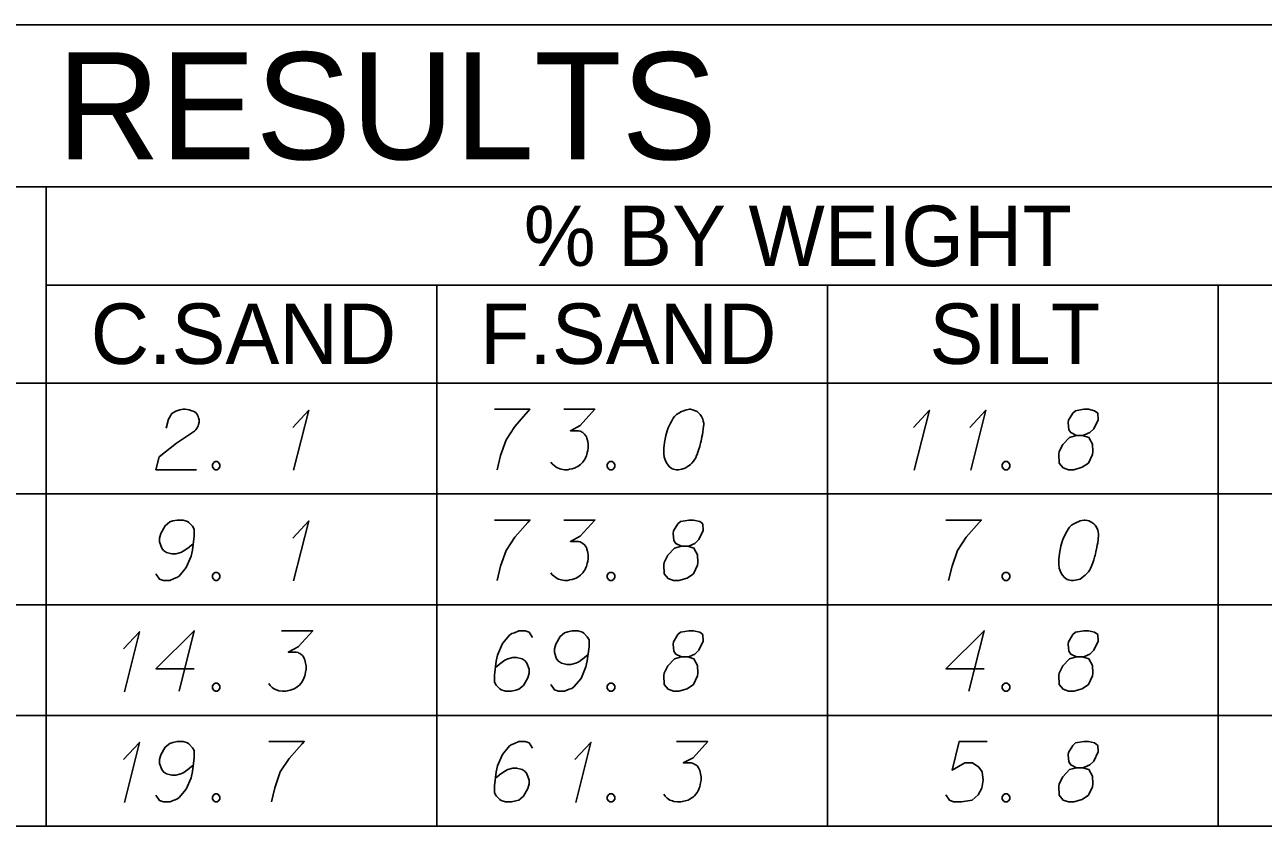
# Model space of a CAD drawing. Extents: x 2074207 to 2076812, y 516372 to 523312.
# Drawn here: x 2076524.4 to 2076622.7, y 516865.7 to 516929.4 of the extents above; entities that cross this region are included whole.
import ezdxf

# ---------------------------------------------------------------- set-up
doc = ezdxf.new("R2010")
doc.units = 0
for name, color, linetype in [('Prop DirtTable_ Soil Test Results - Outline (Major)', 7, 'Continuous'), ('Prop DirtTable_ Soil Test Results - Outline (Minor)', 7, 'Continuous'), ('Prop DirtTable_ Soil Test Results - Tx (Header - Large)', 7, 'Continuous'), ('Prop DirtTable_ Soil Test Results - Tx (Header - Small)', 7, 'Continuous'), ('Prop DirtTable_ Soil Test Results - Tx (Sample Data)', 7, 'Continuous')]:
    doc.layers.add(name, color=color, linetype=linetype)

msp = doc.modelspace()

# ---------------------------------------------------------------- linework, layer by layer
at = {"layer": 'Prop DirtTable_ Soil Test Results - Outline (Major)'}
for p, q in [((2076260.609, 516929.359), (2076811.903, 516929.359)), ((2076260.609, 516900.874), (2076811.903, 516900.874)), ((2076260.609, 516900.874), (2076811.903, 516900.874)), ((2076260.609, 516865.674), (2076811.903, 516865.674))]:
    msp.add_line(p, q, dxfattribs=at)
at = {"layer": 'Prop DirtTable_ Soil Test Results - Outline (Minor)'}
for p, q in [((2076260.609, 516916.474), (2076811.903, 516916.474)), ((2076526.074, 516916.474), (2076526.074, 516892.074)), ((2076526.074, 516908.674), (2076731.93, 516908.674)), ((2076557.094, 516908.674), (2076557.094, 516892.074)), ((2076588.114, 516908.674), (2076588.114, 516892.074)), ((2076619.134, 516892.074), (2076619.134, 516908.674)), ((2076260.609, 516892.074), (2076811.903, 516892.074)), ((2076260.609, 516892.074), (2076811.903, 516892.074)), ((2076526.074, 516892.074), (2076526.074, 516883.274)), ((2076557.094, 516892.074), (2076557.094, 516883.274)), ((2076588.114, 516892.074), (2076588.114, 516883.274)), ((2076619.134, 516883.274), (2076619.134, 516892.074)), ((2076260.609, 516883.274), (2076811.903, 516883.274)), ((2076260.609, 516883.274), (2076811.903, 516883.274)), ((2076526.074, 516883.274), (2076526.074, 516874.474)), ((2076557.094, 516883.274), (2076557.094, 516874.474)), ((2076588.114, 516883.274), (2076588.114, 516874.474)), ((2076619.134, 516874.474), (2076619.134, 516883.274)), ((2076260.609, 516874.474), (2076811.903, 516874.474)), ((2076260.609, 516874.474), (2076811.903, 516874.474)), ((2076526.074, 516874.474), (2076526.074, 516865.674)), ((2076557.094, 516874.474), (2076557.094, 516865.674)), ((2076588.114, 516874.474), (2076588.114, 516865.674)), ((2076619.134, 516865.674), (2076619.134, 516874.474)), ((2076260.609, 516865.674), (2076811.903, 516865.674))]:
    msp.add_line(p, q, dxfattribs=at)
at = {"layer": 'Prop DirtTable_ Soil Test Results - Tx (Sample Data)'}
for points in [[(2076535.607, 516897.293), (2076535.783, 516898.011), (2076536.066, 516898.465), (2076536.383, 516898.654), (2076536.7, 516898.767), (2076536.947, 516898.805), (2076537.124, 516898.805), (2076537.441, 516898.767), (2076537.653, 516898.692), (2076537.759, 516898.654), (2076537.97, 516898.541), (2076538.076, 516898.389), (2076538.147, 516898.238), (2076538.182, 516898.125), (2076538.217, 516897.974), (2076538.217, 516897.785), (2076538.182, 516897.596), (2076538.147, 516897.482), (2076538.076, 516897.331), (2076537.97, 516897.18), (2076537.865, 516897.067), (2076536.418, 516896.122), (2076535.043, 516895.026), (2076534.796, 516894.005), (2076538.006, 516894.005)], [(2076545.66, 516897.369), (2076546.93, 516898.73), (2076545.731, 516893.967)], [(2076561.676, 516898.805), (2076564.498, 516898.805), (2076564.321, 516898.616), (2076563.298, 516897.444), (2076562.593, 516896.386), (2076562.169, 516895.139), (2076561.887, 516894.005)], [(2076567.179, 516898.805), (2076569.648, 516898.805), (2076568.484, 516897.52), (2076567.708, 516897.104), (2076568.343, 516897.104), (2076568.484, 516897.067), (2076568.554, 516897.029), (2076568.625, 516896.991), (2076568.695, 516896.953), (2076568.837, 516896.84), (2076568.907, 516896.726), (2076568.978, 516896.613), (2076569.013, 516896.5), (2076569.083, 516896.235), (2076569.119, 516896.008), (2076569.119, 516895.895), (2076569.119, 516895.744), (2076569.083, 516895.517), (2076569.048, 516895.366), (2076569.013, 516895.215), (2076568.978, 516895.101), (2076568.942, 516895.026), (2076568.907, 516894.95), (2076568.872, 516894.874), (2076568.801, 516894.761), (2076568.695, 516894.61), (2076568.59, 516894.496), (2076568.519, 516894.421), (2076568.413, 516894.345), (2076568.307, 516894.27), (2076568.166, 516894.194), (2076568.096, 516894.156), (2076567.849, 516894.081), (2076567.637, 516894.043), (2076567.496, 516894.005), (2076567.249, 516894.005), (2076566.967, 516894.043), (2076566.861, 516894.081), (2076566.755, 516894.119), (2076566.649, 516894.156), (2076566.544, 516894.232), (2076566.438, 516894.307), (2076566.261, 516894.459), (2076566.156, 516894.61)], [(2076577.232, 516898.805), (2076577.162, 516898.805), (2076576.95, 516898.767), (2076576.809, 516898.73), (2076576.703, 516898.692), (2076576.527, 516898.616), (2076576.315, 516898.503), (2076576.139, 516898.389), (2076575.962, 516898.238), (2076575.856, 516898.087), (2076575.751, 516897.898), (2076575.645, 516897.709), (2076575.539, 516897.482), (2076575.468, 516897.331), (2076575.398, 516897.104), (2076575.292, 516896.726), (2076575.186, 516896.159), (2076575.116, 516895.706), (2076575.116, 516895.29), (2076575.151, 516894.988), (2076575.292, 516894.648), (2076575.398, 516894.459), (2076575.574, 516894.232), (2076575.786, 516894.081), (2076575.892, 516894.043), (2076576.103, 516894.005), (2076576.28, 516894.005), (2076576.562, 516894.043), (2076576.809, 516894.119), (2076576.985, 516894.232), (2076577.232, 516894.421), (2076577.338, 516894.534), (2076577.479, 516894.685), (2076577.585, 516894.837), (2076577.655, 516894.95), (2076577.726, 516895.139), (2076577.761, 516895.215), (2076577.832, 516895.404), (2076577.902, 516895.63), (2076577.973, 516895.857), (2076578.008, 516896.008), (2076578.043, 516896.122), (2076578.079, 516896.273), (2076578.149, 516896.613), (2076578.185, 516896.802), (2076578.22, 516896.991), (2076578.255, 516897.256), (2076578.29, 516897.596), (2076578.29, 516897.709), (2076578.255, 516897.86), (2076578.22, 516898.011), (2076578.114, 516898.238), (2076578.008, 516898.389), (2076577.902, 516898.503), (2076577.761, 516898.616), (2076577.62, 516898.692), (2076577.514, 516898.73), (2076577.409, 516898.767), (2076577.232, 516898.805)], [(2076594.94, 516897.369), (2076596.21, 516898.73), (2076595.011, 516893.967)], [(2076599.42, 516897.369), (2076600.69, 516898.73), (2076599.491, 516893.967)], [(2076607.887, 516896.726), (2076608.38, 516896.726), (2076608.522, 516896.764), (2076608.945, 516896.953), (2076609.262, 516897.256), (2076609.615, 516897.974), (2076609.58, 516898.503), (2076609.333, 516898.692), (2076608.839, 516898.805), (2076608.486, 516898.805), (2076607.816, 516898.692), (2076607.604, 516898.503), (2076607.252, 516897.936), (2076607.216, 516897.747), (2076607.287, 516897.18), (2076607.428, 516896.953), (2076607.887, 516896.726), (2076607.322, 516896.575), (2076606.793, 516896.008), (2076606.511, 516895.441), (2076606.476, 516895.252), (2076606.511, 516894.534), (2076606.828, 516894.156), (2076607.252, 516894.005), (2076607.675, 516894.005), (2076608.345, 516894.194), (2076608.839, 516894.534), (2076609.157, 516895.215), (2076609.192, 516895.441), (2076609.157, 516896.046), (2076608.874, 516896.575), (2076608.38, 516896.726)], [(2076539.487, 516894.648), (2076539.664, 516894.648), (2076539.769, 516894.572), (2076539.875, 516894.421), (2076539.875, 516894.232), (2076539.769, 516894.081), (2076539.664, 516894.005), (2076539.487, 516894.005), (2076539.381, 516894.081), (2076539.276, 516894.232), (2076539.276, 516894.421), (2076539.381, 516894.572), (2076539.487, 516894.648)], [(2076570.847, 516894.648), (2076571.024, 516894.648), (2076571.129, 516894.572), (2076571.235, 516894.421), (2076571.235, 516894.232), (2076571.129, 516894.081), (2076571.024, 516894.005), (2076570.847, 516894.005), (2076570.741, 516894.081), (2076570.636, 516894.232), (2076570.636, 516894.421), (2076570.741, 516894.572), (2076570.847, 516894.648)], [(2076602.207, 516894.648), (2076602.384, 516894.648), (2076602.489, 516894.572), (2076602.595, 516894.421), (2076602.595, 516894.232), (2076602.489, 516894.081), (2076602.384, 516894.005), (2076602.207, 516894.005), (2076602.101, 516894.081), (2076601.996, 516894.232), (2076601.996, 516894.421), (2076602.101, 516894.572), (2076602.207, 516894.648)], [(2076534.796, 516885.734), (2076535.078, 516885.319), (2076535.395, 516885.205), (2076535.889, 516885.205), (2076536.242, 516885.356), (2076536.454, 516885.432), (2076536.63, 516885.545), (2076537.194, 516886.226), (2076537.582, 516887.133), (2076537.688, 516887.624), (2076537.829, 516888.72), (2076537.829, 516889.287), (2076537.688, 516889.514), (2076537.406, 516889.816), (2076537.3, 516889.892), (2076536.947, 516890.005), (2076536.489, 516890.005), (2076536.136, 516889.93), (2076535.889, 516889.854), (2076535.536, 516889.552), (2076535.184, 516888.947), (2076535.078, 516888.569), (2076535.078, 516888.267), (2076535.254, 516887.775), (2076535.395, 516887.586), (2076535.642, 516887.435), (2076536.066, 516887.322), (2076536.383, 516887.322), (2076536.771, 516887.435), (2076537.018, 516887.548), (2076537.441, 516887.851), (2076537.653, 516888.04), (2076537.759, 516888.153)], [(2076545.66, 516888.569), (2076546.93, 516889.93), (2076545.731, 516885.167)], [(2076561.676, 516890.005), (2076564.498, 516890.005), (2076564.321, 516889.816), (2076563.298, 516888.644), (2076562.593, 516887.586), (2076562.169, 516886.339), (2076561.887, 516885.205)], [(2076567.179, 516890.005), (2076569.648, 516890.005), (2076568.484, 516888.72), (2076567.708, 516888.304), (2076568.343, 516888.304), (2076568.484, 516888.267), (2076568.554, 516888.229), (2076568.625, 516888.191), (2076568.695, 516888.153), (2076568.837, 516888.04), (2076568.907, 516887.926), (2076568.978, 516887.813), (2076569.013, 516887.7), (2076569.083, 516887.435), (2076569.119, 516887.208), (2076569.119, 516887.095), (2076569.119, 516886.944), (2076569.083, 516886.717), (2076569.048, 516886.566), (2076569.013, 516886.415), (2076568.978, 516886.301), (2076568.942, 516886.226), (2076568.907, 516886.15), (2076568.872, 516886.074), (2076568.801, 516885.961), (2076568.695, 516885.81), (2076568.59, 516885.696), (2076568.519, 516885.621), (2076568.413, 516885.545), (2076568.307, 516885.47), (2076568.166, 516885.394), (2076568.096, 516885.356), (2076567.849, 516885.281), (2076567.637, 516885.243), (2076567.496, 516885.205), (2076567.249, 516885.205), (2076566.967, 516885.243), (2076566.861, 516885.281), (2076566.755, 516885.319), (2076566.649, 516885.356), (2076566.544, 516885.432), (2076566.438, 516885.507), (2076566.261, 516885.659), (2076566.156, 516885.81)], [(2076576.527, 516887.926), (2076577.02, 516887.926), (2076577.162, 516887.964), (2076577.585, 516888.153), (2076577.902, 516888.456), (2076578.255, 516889.174), (2076578.22, 516889.703), (2076577.973, 516889.892), (2076577.479, 516890.005), (2076577.126, 516890.005), (2076576.456, 516889.892), (2076576.244, 516889.703), (2076575.892, 516889.136), (2076575.856, 516888.947), (2076575.927, 516888.38), (2076576.068, 516888.153), (2076576.527, 516887.926), (2076575.962, 516887.775), (2076575.433, 516887.208), (2076575.151, 516886.641), (2076575.116, 516886.452), (2076575.151, 516885.734), (2076575.468, 516885.356), (2076575.892, 516885.205), (2076576.315, 516885.205), (2076576.985, 516885.394), (2076577.479, 516885.734), (2076577.797, 516886.415), (2076577.832, 516886.641), (2076577.797, 516887.246), (2076577.514, 516887.775), (2076577.02, 516887.926)], [(2076597.516, 516890.005), (2076600.338, 516890.005), (2076600.161, 516889.816), (2076599.138, 516888.644), (2076598.433, 516887.586), (2076598.009, 516886.339), (2076597.727, 516885.205)], [(2076608.592, 516890.005), (2076608.522, 516890.005), (2076608.31, 516889.967), (2076608.169, 516889.93), (2076608.063, 516889.892), (2076607.887, 516889.816), (2076607.675, 516889.703), (2076607.499, 516889.589), (2076607.322, 516889.438), (2076607.216, 516889.287), (2076607.111, 516889.098), (2076607.005, 516888.909), (2076606.899, 516888.682), (2076606.828, 516888.531), (2076606.758, 516888.304), (2076606.652, 516887.926), (2076606.546, 516887.359), (2076606.476, 516886.906), (2076606.476, 516886.49), (2076606.511, 516886.188), (2076606.652, 516885.848), (2076606.758, 516885.659), (2076606.934, 516885.432), (2076607.146, 516885.281), (2076607.252, 516885.243), (2076607.463, 516885.205), (2076607.64, 516885.205), (2076607.922, 516885.243), (2076608.169, 516885.319), (2076608.345, 516885.432), (2076608.592, 516885.621), (2076608.698, 516885.734), (2076608.839, 516885.885), (2076608.945, 516886.037), (2076609.015, 516886.15), (2076609.086, 516886.339), (2076609.121, 516886.415), (2076609.192, 516886.604), (2076609.262, 516886.83), (2076609.333, 516887.057), (2076609.368, 516887.208), (2076609.403, 516887.322), (2076609.439, 516887.473), (2076609.509, 516887.813), (2076609.545, 516888.002), (2076609.58, 516888.191), (2076609.615, 516888.456), (2076609.65, 516888.796), (2076609.65, 516888.909), (2076609.615, 516889.06), (2076609.58, 516889.211), (2076609.474, 516889.438), (2076609.368, 516889.589), (2076609.262, 516889.703), (2076609.121, 516889.816), (2076608.98, 516889.892), (2076608.874, 516889.93), (2076608.769, 516889.967), (2076608.592, 516890.005)], [(2076539.487, 516885.848), (2076539.664, 516885.848), (2076539.769, 516885.772), (2076539.875, 516885.621), (2076539.875, 516885.432), (2076539.769, 516885.281), (2076539.664, 516885.205), (2076539.487, 516885.205), (2076539.381, 516885.281), (2076539.276, 516885.432), (2076539.276, 516885.621), (2076539.381, 516885.772), (2076539.487, 516885.848)], [(2076570.847, 516885.848), (2076571.024, 516885.848), (2076571.129, 516885.772), (2076571.235, 516885.621), (2076571.235, 516885.432), (2076571.129, 516885.281), (2076571.024, 516885.205), (2076570.847, 516885.205), (2076570.741, 516885.281), (2076570.636, 516885.432), (2076570.636, 516885.621), (2076570.741, 516885.772), (2076570.847, 516885.848)], [(2076602.207, 516885.848), (2076602.384, 516885.848), (2076602.489, 516885.772), (2076602.595, 516885.621), (2076602.595, 516885.432), (2076602.489, 516885.281), (2076602.384, 516885.205), (2076602.207, 516885.205), (2076602.101, 516885.281), (2076601.996, 516885.432), (2076601.996, 516885.621), (2076602.101, 516885.772), (2076602.207, 516885.848)], [(2076532.22, 516879.769), (2076533.49, 516881.13), (2076532.291, 516876.367)], [(2076537.829, 516878.182), (2076534.796, 516878.182), (2076537.829, 516881.205), (2076536.63, 516876.405)], [(2076544.779, 516881.205), (2076547.248, 516881.205), (2076546.084, 516879.92), (2076545.308, 516879.504), (2076545.943, 516879.504), (2076546.084, 516879.467), (2076546.154, 516879.429), (2076546.225, 516879.391), (2076546.295, 516879.353), (2076546.437, 516879.24), (2076546.507, 516879.126), (2076546.578, 516879.013), (2076546.613, 516878.9), (2076546.683, 516878.635), (2076546.719, 516878.408), (2076546.719, 516878.295), (2076546.719, 516878.144), (2076546.683, 516877.917), (2076546.648, 516877.766), (2076546.613, 516877.615), (2076546.578, 516877.501), (2076546.542, 516877.426), (2076546.507, 516877.35), (2076546.472, 516877.274), (2076546.401, 516877.161), (2076546.295, 516877.01), (2076546.19, 516876.896), (2076546.119, 516876.821), (2076546.013, 516876.745), (2076545.907, 516876.67), (2076545.766, 516876.594), (2076545.696, 516876.556), (2076545.449, 516876.481), (2076545.237, 516876.443), (2076545.096, 516876.405), (2076544.849, 516876.405), (2076544.567, 516876.443), (2076544.461, 516876.481), (2076544.355, 516876.519), (2076544.249, 516876.556), (2076544.144, 516876.632), (2076544.038, 516876.707), (2076543.861, 516876.859), (2076543.756, 516877.01)], [(2076564.709, 516880.676), (2076564.427, 516881.092), (2076564.11, 516881.205), (2076563.616, 516881.205), (2076563.263, 516881.054), (2076563.051, 516880.978), (2076562.875, 516880.865), (2076562.311, 516880.185), (2076561.923, 516879.278), (2076561.817, 516878.786), (2076561.676, 516877.69), (2076561.676, 516877.123), (2076561.817, 516876.896), (2076562.099, 516876.594), (2076562.205, 516876.519), (2076562.558, 516876.405), (2076563.016, 516876.405), (2076563.369, 516876.481), (2076563.616, 516876.556), (2076563.969, 516876.859), (2076564.321, 516877.463), (2076564.427, 516877.841), (2076564.427, 516878.144), (2076564.251, 516878.635), (2076564.11, 516878.824), (2076563.863, 516878.975), (2076563.439, 516879.089), (2076563.122, 516879.089), (2076562.734, 516878.975), (2076562.487, 516878.862), (2076562.064, 516878.559), (2076561.852, 516878.37), (2076561.746, 516878.257)], [(2076566.156, 516876.934), (2076566.438, 516876.519), (2076566.755, 516876.405), (2076567.249, 516876.405), (2076567.602, 516876.556), (2076567.814, 516876.632), (2076567.99, 516876.745), (2076568.554, 516877.426), (2076568.942, 516878.333), (2076569.048, 516878.824), (2076569.189, 516879.92), (2076569.189, 516880.487), (2076569.048, 516880.714), (2076568.766, 516881.016), (2076568.66, 516881.092), (2076568.307, 516881.205), (2076567.849, 516881.205), (2076567.496, 516881.13), (2076567.249, 516881.054), (2076566.896, 516880.752), (2076566.544, 516880.147), (2076566.438, 516879.769), (2076566.438, 516879.467), (2076566.614, 516878.975), (2076566.755, 516878.786), (2076567.002, 516878.635), (2076567.426, 516878.522), (2076567.743, 516878.522), (2076568.131, 516878.635), (2076568.378, 516878.748), (2076568.801, 516879.051), (2076569.013, 516879.24), (2076569.119, 516879.353)], [(2076576.527, 516879.126), (2076577.02, 516879.126), (2076577.162, 516879.164), (2076577.585, 516879.353), (2076577.902, 516879.656), (2076578.255, 516880.374), (2076578.22, 516880.903), (2076577.973, 516881.092), (2076577.479, 516881.205), (2076577.126, 516881.205), (2076576.456, 516881.092), (2076576.244, 516880.903), (2076575.892, 516880.336), (2076575.856, 516880.147), (2076575.927, 516879.58), (2076576.068, 516879.353), (2076576.527, 516879.126), (2076575.962, 516878.975), (2076575.433, 516878.408), (2076575.151, 516877.841), (2076575.116, 516877.652), (2076575.151, 516876.934), (2076575.468, 516876.556), (2076575.892, 516876.405), (2076576.315, 516876.405), (2076576.985, 516876.594), (2076577.479, 516876.934), (2076577.797, 516877.615), (2076577.832, 516877.841), (2076577.797, 516878.446), (2076577.514, 516878.975), (2076577.02, 516879.126)], [(2076600.549, 516878.182), (2076597.516, 516878.182), (2076600.549, 516881.205), (2076599.35, 516876.405)], [(2076607.887, 516879.126), (2076608.38, 516879.126), (2076608.522, 516879.164), (2076608.945, 516879.353), (2076609.262, 516879.656), (2076609.615, 516880.374), (2076609.58, 516880.903), (2076609.333, 516881.092), (2076608.839, 516881.205), (2076608.486, 516881.205), (2076607.816, 516881.092), (2076607.604, 516880.903), (2076607.252, 516880.336), (2076607.216, 516880.147), (2076607.287, 516879.58), (2076607.428, 516879.353), (2076607.887, 516879.126), (2076607.322, 516878.975), (2076606.793, 516878.408), (2076606.511, 516877.841), (2076606.476, 516877.652), (2076606.511, 516876.934), (2076606.828, 516876.556), (2076607.252, 516876.405), (2076607.675, 516876.405), (2076608.345, 516876.594), (2076608.839, 516876.934), (2076609.157, 516877.615), (2076609.192, 516877.841), (2076609.157, 516878.446), (2076608.874, 516878.975), (2076608.38, 516879.126)], [(2076539.487, 516877.048), (2076539.664, 516877.048), (2076539.769, 516876.972), (2076539.875, 516876.821), (2076539.875, 516876.632), (2076539.769, 516876.481), (2076539.664, 516876.405), (2076539.487, 516876.405), (2076539.381, 516876.481), (2076539.276, 516876.632), (2076539.276, 516876.821), (2076539.381, 516876.972), (2076539.487, 516877.048)], [(2076570.847, 516877.048), (2076571.024, 516877.048), (2076571.129, 516876.972), (2076571.235, 516876.821), (2076571.235, 516876.632), (2076571.129, 516876.481), (2076571.024, 516876.405), (2076570.847, 516876.405), (2076570.741, 516876.481), (2076570.636, 516876.632), (2076570.636, 516876.821), (2076570.741, 516876.972), (2076570.847, 516877.048)], [(2076602.207, 516877.048), (2076602.384, 516877.048), (2076602.489, 516876.972), (2076602.595, 516876.821), (2076602.595, 516876.632), (2076602.489, 516876.481), (2076602.384, 516876.405), (2076602.207, 516876.405), (2076602.101, 516876.481), (2076601.996, 516876.632), (2076601.996, 516876.821), (2076602.101, 516876.972), (2076602.207, 516877.048)], [(2076534.796, 516868.134), (2076535.078, 516867.719), (2076535.395, 516867.605), (2076535.889, 516867.605), (2076536.242, 516867.756), (2076536.454, 516867.832), (2076536.63, 516867.945), (2076537.194, 516868.626), (2076537.582, 516869.533), (2076537.688, 516870.024), (2076537.829, 516871.12), (2076537.829, 516871.687), (2076537.688, 516871.914), (2076537.406, 516872.216), (2076537.3, 516872.292), (2076536.947, 516872.405), (2076536.489, 516872.405), (2076536.136, 516872.33), (2076535.889, 516872.254), (2076535.536, 516871.952), (2076535.184, 516871.347), (2076535.078, 516870.969), (2076535.078, 516870.667), (2076535.254, 516870.175), (2076535.395, 516869.986), (2076535.642, 516869.835), (2076536.066, 516869.722), (2076536.383, 516869.722), (2076536.771, 516869.835), (2076537.018, 516869.948), (2076537.441, 516870.251), (2076537.653, 516870.44), (2076537.759, 516870.553)], [(2076543.756, 516872.405), (2076546.578, 516872.405), (2076546.401, 516872.216), (2076545.378, 516871.044), (2076544.673, 516869.986), (2076544.249, 516868.739), (2076543.967, 516867.605)], [(2076564.709, 516871.876), (2076564.427, 516872.292), (2076564.11, 516872.405), (2076563.616, 516872.405), (2076563.263, 516872.254), (2076563.051, 516872.178), (2076562.875, 516872.065), (2076562.311, 516871.385), (2076561.923, 516870.478), (2076561.817, 516869.986), (2076561.676, 516868.89), (2076561.676, 516868.323), (2076561.817, 516868.096), (2076562.099, 516867.794), (2076562.205, 516867.719), (2076562.558, 516867.605), (2076563.016, 516867.605), (2076563.369, 516867.681), (2076563.616, 516867.756), (2076563.969, 516868.059), (2076564.321, 516868.663), (2076564.427, 516869.041), (2076564.427, 516869.344), (2076564.251, 516869.835), (2076564.11, 516870.024), (2076563.863, 516870.175), (2076563.439, 516870.289), (2076563.122, 516870.289), (2076562.734, 516870.175), (2076562.487, 516870.062), (2076562.064, 516869.759), (2076561.852, 516869.57), (2076561.746, 516869.457)], [(2076576.139, 516872.405), (2076578.608, 516872.405), (2076577.444, 516871.12), (2076576.668, 516870.704), (2076577.303, 516870.704), (2076577.444, 516870.667), (2076577.514, 516870.629), (2076577.585, 516870.591), (2076577.655, 516870.553), (2076577.797, 516870.44), (2076577.867, 516870.326), (2076577.938, 516870.213), (2076577.973, 516870.1), (2076578.043, 516869.835), (2076578.079, 516869.608), (2076578.079, 516869.495), (2076578.079, 516869.344), (2076578.043, 516869.117), (2076578.008, 516868.966), (2076577.973, 516868.815), (2076577.938, 516868.701), (2076577.902, 516868.626), (2076577.867, 516868.55), (2076577.832, 516868.474), (2076577.761, 516868.361), (2076577.655, 516868.21), (2076577.55, 516868.096), (2076577.479, 516868.021), (2076577.373, 516867.945), (2076577.267, 516867.87), (2076577.126, 516867.794), (2076577.056, 516867.756), (2076576.809, 516867.681), (2076576.597, 516867.643), (2076576.456, 516867.605), (2076576.209, 516867.605), (2076575.927, 516867.643), (2076575.821, 516867.681), (2076575.715, 516867.719), (2076575.609, 516867.756), (2076575.504, 516867.832), (2076575.398, 516867.907), (2076575.221, 516868.059), (2076575.116, 516868.21)], [(2076600.796, 516872.405), (2076598.574, 516872.405), (2076598.009, 516870.137), (2076599.032, 516870.704), (2076599.632, 516870.704), (2076600.126, 516870.364), (2076600.408, 516869.986), (2076600.479, 516869.344), (2076600.373, 516868.701), (2076600.091, 516868.172), (2076599.597, 516867.756), (2076598.75, 516867.605), (2076598.115, 516867.605), (2076597.798, 516867.756), (2076597.516, 516868.172)], [(2076607.887, 516870.326), (2076608.38, 516870.326), (2076608.522, 516870.364), (2076608.945, 516870.553), (2076609.262, 516870.856), (2076609.615, 516871.574), (2076609.58, 516872.103), (2076609.333, 516872.292), (2076608.839, 516872.405), (2076608.486, 516872.405), (2076607.816, 516872.292), (2076607.604, 516872.103), (2076607.252, 516871.536), (2076607.216, 516871.347), (2076607.287, 516870.78), (2076607.428, 516870.553), (2076607.887, 516870.326), (2076607.322, 516870.175), (2076606.793, 516869.608), (2076606.511, 516869.041), (2076606.476, 516868.852), (2076606.511, 516868.134), (2076606.828, 516867.756), (2076607.252, 516867.605), (2076607.675, 516867.605), (2076608.345, 516867.794), (2076608.839, 516868.134), (2076609.157, 516868.815), (2076609.192, 516869.041), (2076609.157, 516869.646), (2076608.874, 516870.175), (2076608.38, 516870.326)], [(2076532.22, 516870.969), (2076533.49, 516872.33), (2076532.291, 516867.567)], [(2076568.06, 516870.969), (2076569.33, 516872.33), (2076568.131, 516867.567)], [(2076539.487, 516868.248), (2076539.664, 516868.248), (2076539.769, 516868.172), (2076539.875, 516868.021), (2076539.875, 516867.832), (2076539.769, 516867.681), (2076539.664, 516867.605), (2076539.487, 516867.605), (2076539.381, 516867.681), (2076539.276, 516867.832), (2076539.276, 516868.021), (2076539.381, 516868.172), (2076539.487, 516868.248)], [(2076570.847, 516868.248), (2076571.024, 516868.248), (2076571.129, 516868.172), (2076571.235, 516868.021), (2076571.235, 516867.832), (2076571.129, 516867.681), (2076571.024, 516867.605), (2076570.847, 516867.605), (2076570.741, 516867.681), (2076570.636, 516867.832), (2076570.636, 516868.021), (2076570.741, 516868.172), (2076570.847, 516868.248)], [(2076602.207, 516868.248), (2076602.384, 516868.248), (2076602.489, 516868.172), (2076602.595, 516868.021), (2076602.595, 516867.832), (2076602.489, 516867.681), (2076602.384, 516867.605), (2076602.207, 516867.605), (2076602.101, 516867.681), (2076601.996, 516867.832), (2076601.996, 516868.021), (2076602.101, 516868.172), (2076602.207, 516868.248)]]:
    msp.add_lwpolyline(points, dxfattribs=at)

# ---------------------------------------------------------------- texts
at = {"layer": 'Prop DirtTable_ Soil Test Results - Tx (Header - Large)'}
msp.add_text('SOIL TEST RESULTS', height=8.50001, dxfattribs=at).set_placement((2076465.656, 516918.667))
at = {"layer": 'Prop DirtTable_ Soil Test Results - Tx (Header - Small)'}
for s, height, p in [('% BY WEIGHT', 4.79998, (2076564.009, 516910.184)), ('C.SAND', 4.8, (2076529.618, 516902.409)), ('F.SAND', 4.8, (2076560.529, 516902.409)), ('SILT', 4.8, (2076596.215, 516902.409))]:
    msp.add_text(s, height=height, dxfattribs=at).set_placement(p)

doc.saveas('drawing.dxf')
